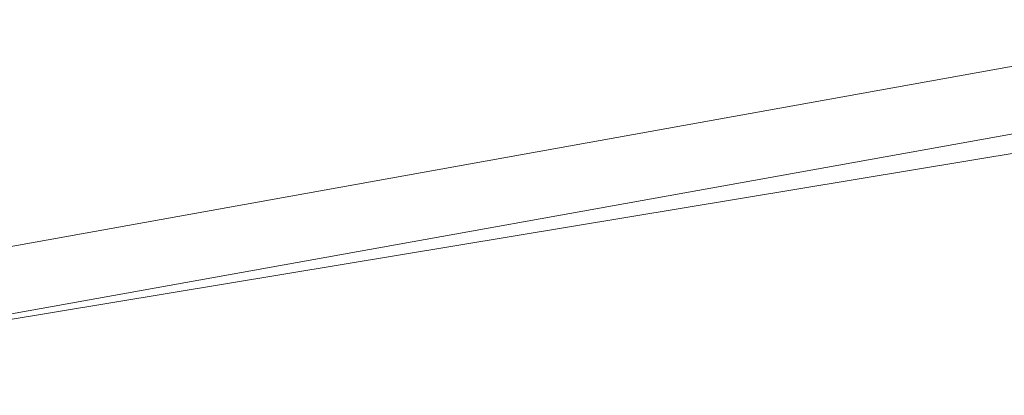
# Model space of a CAD drawing. Header units: millimetres. Extents: x 0 to 650, y -1 to 707.
# Tile 281 of 348: x 481 to 495, y 466 to 472. Entities that reach past the tile are written whole.
import ezdxf
from ezdxf.xclip import XClip

# ---------------------------------------------------------------- set-up
doc = ezdxf.new("R2010")
doc.units = ezdxf.units.MM
doc.header["$MEASUREMENT"] = 0
doc.header["$XCLIPFRAME"] = 0
doc.linetypes.add('Wipeout_Contour', pattern=[1000, 0, -1000])
doc.layers.add('Cobertura.ARQ', color=7, linetype='Continuous')
doc.layers.add('Vigas.ARQ', color=7, linetype='Continuous')

# ---------------------------------------------------------------- blocks, each defined once
blk = doc.blocks.new('Desenho_5_5', base_point=(26.093, 442.806))
at = {"color": 254, "linetype": 'Wipeout_Contour', "lineweight": 0, "ltscale": 2723.930298}
blk.add_wipeout([(474.651, 466.314), (499.441, 470.426), (499.441, 470.717), (499.277, 470.746)], dxfattribs=at).dxf.layer = 'Vigas.ARQ'
at = {"color": 254, "linetype": 'Wipeout_Contour', "lineweight": 0, "ltscale": 3389.247534}
blk.add_wipeout([(473.535, 467.129), (473.712, 466.145), (499.441, 470.776), (499.264, 470.808), (499.441, 471.792)], dxfattribs=at).dxf.layer = 'Cobertura.ARQ'
at = {"layer": 'Cobertura.ARQ', "color": 7, "linetype": 'Continuous', "lineweight": 0}
for p, q in [((473.535, 467.129), (499.441, 471.792)), ((473.712, 466.145), (499.441, 470.776))]:
    blk.add_line(p, q, dxfattribs=at)
at = {"layer": 'Vigas.ARQ', "color": 8, "linetype": 'Continuous', "lineweight": 0}
blk.add_line((499.441, 470.426), (474.651, 466.314), dxfattribs=at)

msp = doc.modelspace()

# ---------------------------------------------------------------- block references
at = {"color": 7, "linetype": 'Continuous', "lineweight": 0}
ref = msp.add_blockref('Desenho_5_5', (26.093, 442.806), dxfattribs=at)
XClip(ref).set_block_clipping_path([(360.0636904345, 428.2751855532), (639.463055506, 506.7925253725)])

doc.saveas('drawing.dxf')
